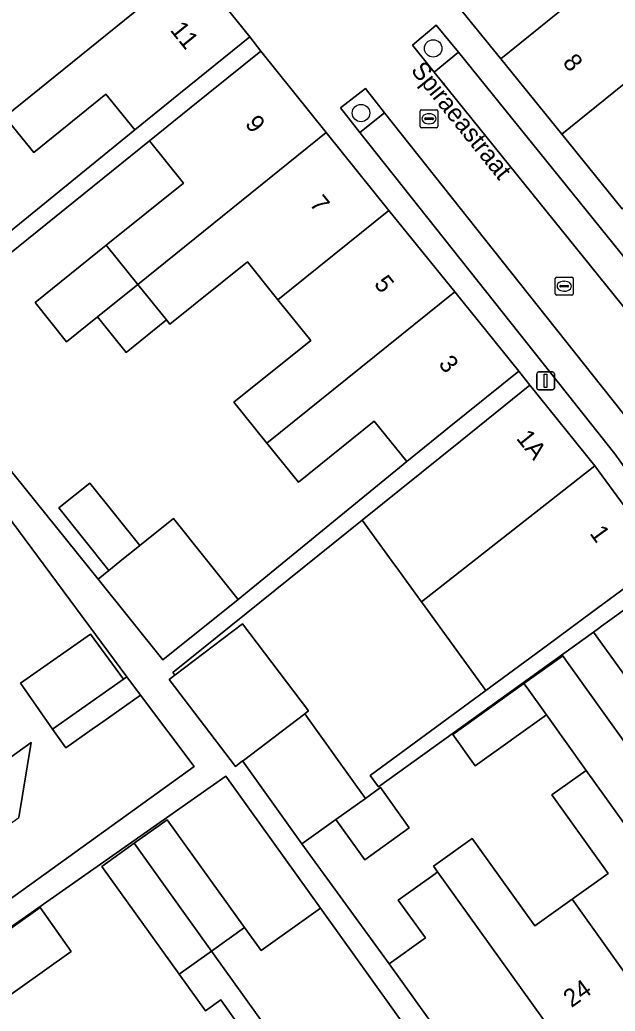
# Model space of a CAD drawing. Extents: x 161881 to 162523, y 381678 to 382381.
# Drawn here: x 162222.9 to 162256.2, y 381925.2 to 381980.8 of the extents above; entities that cross this region are included whole.
import ezdxf

# ---------------------------------------------------------------- set-up
doc = ezdxf.new("R2010")
doc.units = 0
for name, color, linetype in [('IMGEO_Boom', 7, 'Continuous'), ('IMGEO_Erf', 7, 'Continuous'), ('IMGEO_Groenvoorziening', 7, 'Continuous'), ('IMGEO_Kolk', 7, 'Continuous'), ('IMGEO_Lichtmast', 7, 'Continuous'), ('IMGEO_Openbare_ruimte_label', 7, 'Continuous'), ('IMGEO_Pand', 7, 'Continuous'), ('IMGEO_Pand_nummerreeks', 7, 'Continuous'), ('IMGEO_Parkeervlak_open', 7, 'Continuous'), ('IMGEO_Rijbaan_lokaal_open', 7, 'Continuous'), ('IMGEO_Voetpad_open', 7, 'Continuous')]:
    doc.layers.add(name, color=color, linetype=linetype)

msp = doc.modelspace()

# ---------------------------------------------------------------- linework, layer by layer
at = {"layer": 'IMGEO_Boom'}
for centre in [(162246.01, 381979.174), (162241.969, 381975.553)]:
    msp.add_circle(centre, 0.489, dxfattribs=at)
at = {"layer": 'IMGEO_Erf'}
for points in [[(162219.296, 381966.478), (162229.303, 381974.61), (162227.687, 381976.607), (162223.654, 381973.346), (162222.035, 381975.349)], [(162217.209, 381961.9), (162227.249, 381949.444), (162227.858, 381949.935), (162225.053, 381953.435), (162226.78, 381954.827), (162229.585, 381951.326), (162231.463, 381952.84), (162235.093, 381948.309), (162244.529, 381956.036), (162242.713, 381958.291), (162238.467, 381954.871), (162236.702, 381957.062), (162234.856, 381959.354), (162239.153, 381962.815), (162237.319, 381965.092), (162235.609, 381967.215), (162231.271, 381963.721), (162231.075, 381963.964), (162228.82, 381962.146), (162227.217, 381964.137), (162225.488, 381962.744), (162223.721, 381964.938), (162227.706, 381968.148), (162232.024, 381971.626), (162230.119, 381973.992), (162216.458, 381962.987)], [(162219.25, 381929.308), (162232.631, 381938.95), (162229.626, 381942.938), (162227.518, 381941.451), (162226.925, 381941.032), (162225.439, 381939.984), (162224.7, 381941.042), (162223.336, 381942.994), (162222.907, 381943.607), (162226.816, 381946.365), (162228.677, 381943.848), (162228.855, 381943.973), (162217.446, 381959.364)], [(162261.684, 381937.198), (162254.989, 381946.479), (162242.946, 381937.81), (162242.479, 381938.444), (162248.956, 381943.21), (162245.562, 381947.882), (162245.352, 381948.172), (162245.249, 381948.313), (162244.023, 381950), (162243.712, 381950.427), (162242.03, 381952.743), (162231.438, 381944.215), (162231.548, 381944.07), (162235.328, 381946.94), (162239.032, 381942.062), (162238.819, 381941.9), (162241.73, 381937.835), (162241.883, 381937.622), (162242.214, 381937.16), (162243.056, 381937.764), (162244.672, 381935.508), (162242.177, 381933.719), (162240.561, 381935.975), (162238.663, 381934.615), (162243.548, 381927.897), (162245.572, 381929.348), (162244.058, 381931.462), (162246.123, 381932.942), (162246.255, 381933.037), (162246.028, 381933.354), (162248.199, 381934.91), (162248.529, 381934.45), (162251.705, 381930.02), (162253.783, 381931.51), (162255.803, 381932.958), (162252.654, 381937.352), (162254.576, 381938.73), (162252.346, 381941.841), (162248.363, 381938.987), (162247.106, 381940.741), (162251.089, 381943.595), (162253.266, 381945.147), (162253.438, 381944.906), (162256.749, 381940.287)], [(162221.079, 381938.552), (162223.492, 381940.291), (162222.809, 381936.085)], [(162221.484, 381919.862), (162223.543, 381921.337), (162225.49, 381922.732), (162226.36, 381921.519), (162226.904, 381921.909), (162228.703, 381919.399), (162231.254, 381921.228), (162235.34, 381924.157), (162234.113, 381925.869), (162233.263, 381925.259), (162231.796, 381927.305), (162227.462, 381933.349), (162229.267, 381934.642), (162231.114, 381935.966), (162235.446, 381929.921), (162236.372, 381928.629), (162239.696, 381931.008), (162234.406, 381938.399), (162219.1, 381927.669)]]:
    msp.add_lwpolyline(points, dxfattribs=at)
msp.add_lwpolyline([(162221.38, 381925.484), (162219.634, 381927.948), (162224.002, 381931.042), (162225.747, 381928.578)], close=True, dxfattribs=at)
at = {"layer": 'IMGEO_Groenvoorziening'}
for points in [[(162246.074, 381977.838), (162247.432, 381978.966), (162246.175, 381980.481), (162244.861, 381979.365)], [(162241.902, 381974.46), (162243.291, 381975.571), (162242.214, 381976.929), (162240.825, 381975.85)]]:
    msp.add_lwpolyline(points, close=True, dxfattribs=at)
at = {"layer": 'IMGEO_Kolk'}
for p, q in [((162245.277, 381974.808), (162245.277, 381975.66)), ((162245.352, 381975.734), (162246.204, 381975.734)), ((162245.765, 381975.514), (162245.79, 381975.514)), ((162246.278, 381975.66), (162246.278, 381974.808)), ((162245.536, 381975.228), (162245.536, 381975.24)), ((162245.974, 381975.191), (162245.576, 381975.191)), ((162245.579, 381975.277), (162245.977, 381975.277)), ((162245.788, 381974.954), (162245.763, 381974.954)), ((162246.02, 381975.24), (162246.02, 381975.228)), ((162246.204, 381974.734), (162245.352, 381974.734)), ((162252.846, 381965.429), (162252.846, 381966.281)), ((162252.921, 381966.355), (162253.773, 381966.355)), ((162253.334, 381966.135), (162253.359, 381966.135)), ((162253.847, 381966.281), (162253.847, 381965.429)), ((162253.105, 381965.849), (162253.105, 381965.861)), ((162253.543, 381965.812), (162253.145, 381965.812)), ((162253.148, 381965.898), (162253.546, 381965.898)), ((162253.357, 381965.575), (162253.332, 381965.575)), ((162253.589, 381965.861), (162253.589, 381965.849)), ((162253.773, 381965.355), (162252.921, 381965.355))]:
    msp.add_line(p, q, dxfattribs=at)
for points in [[(162245.277, 381974.808), (162245.277, 381975.66)], [(162245.352, 381975.734), (162246.204, 381975.734)], [(162246.278, 381975.66), (162246.278, 381974.808)], [(162246.204, 381974.734), (162245.352, 381974.734)], [(162252.846, 381965.429), (162252.846, 381966.281)], [(162252.921, 381966.355), (162253.773, 381966.355)], [(162253.847, 381966.281), (162253.847, 381965.429)], [(162253.773, 381965.355), (162252.921, 381965.355)]]:
    msp.add_lwpolyline(points, dxfattribs=at)
for centre, radius, start, end in [((162245.354, 381975.658), 0.0765, 91.552, 178.448), ((162245.354, 381975.658), 0.0765, 91.552, 178.448), ((162246.202, 381975.658), 0.0765, 1.552, 88.448), ((162246.202, 381975.658), 0.0765, 1.552, 88.448), ((162245.576, 381975.237), 0.0403, 85.8775, 175.7526), ((162245.573, 381975.227), 0.0366, 178.938, 274.7102), ((162245.977, 381975.234), 0.043, 264.8664, 352.4533), ((162245.981, 381975.239), 0.0386, 1.7309, 96.639), ((162245.354, 381974.81), 0.0765, 181.552, 268.448), ((162245.354, 381974.81), 0.0765, 181.552, 268.448), ((162246.202, 381974.81), 0.0765, 271.552, 358.448), ((162246.202, 381974.81), 0.0765, 271.552, 358.448), ((162252.923, 381966.279), 0.0765, 91.552, 178.448), ((162252.923, 381966.279), 0.0765, 91.552, 178.448), ((162253.771, 381966.279), 0.0765, 1.552, 88.448), ((162253.771, 381966.279), 0.0765, 1.552, 88.448), ((162252.923, 381965.431), 0.0765, 181.552, 268.448), ((162252.923, 381965.431), 0.0765, 181.552, 268.448), ((162253.145, 381965.858), 0.0403, 85.8775, 175.7526), ((162253.142, 381965.848), 0.0366, 178.938, 274.7102), ((162253.546, 381965.855), 0.043, 264.8664, 352.4533), ((162253.55, 381965.86), 0.0386, 1.7309, 96.639), ((162253.771, 381965.431), 0.0765, 271.552, 358.448), ((162253.771, 381965.431), 0.0765, 271.552, 358.448)]:
    msp.add_arc(centre, radius, start, end, dxfattribs=at)
for centre, major_axis, ratio, start_param, end_param in [((162245.764, 381975.234), (-0.387, 0.002), 0.722429, 4.712389, 7.853982), ((162245.789, 381975.234), (-0.39, 0.002), 0.717154, 1.570796, 4.712389), ((162253.333, 381965.855), (-0.387, 0.002), 0.722429, 4.712389, 7.853982), ((162253.358, 381965.855), (-0.39, 0.002), 0.717154, 1.570796, 4.712389)]:
    msp.add_ellipse(centre, major_axis=major_axis, ratio=ratio, start_param=start_param, end_param=end_param, dxfattribs=at)
at = {"layer": 'IMGEO_Lichtmast'}
for p, q in [((162251.908, 381961.049), (162252.698, 381961.049)), ((162252.698, 381961.049), (162251.908, 381961.049)), ((162251.808, 381960.149), (162251.808, 381960.949)), ((162251.808, 381960.949), (162251.808, 381960.149)), ((162252.798, 381960.949), (162252.798, 381960.149)), ((162252.798, 381960.149), (162252.798, 381960.949)), ((162252.698, 381960.049), (162251.908, 381960.049)), ((162251.908, 381960.049), (162252.698, 381960.049))]:
    msp.add_line(p, q, dxfattribs=at)
msp.add_lwpolyline([(162252.228, 381960.924), (162252.378, 381960.924), (162252.378, 381960.174), (162252.228, 381960.174), (162252.228, 381960.924)], dxfattribs=at)
for centre, start, end in [((162251.908, 381960.949), 90, 180), ((162251.908, 381960.949), 90, 180), ((162252.698, 381960.949), 0, 90), ((162252.698, 381960.949), 360, 90), ((162251.908, 381960.149), 180, 270), ((162251.908, 381960.149), 180, 270), ((162252.698, 381960.149), 270, 0), ((162252.698, 381960.149), 270, 0)]:
    msp.add_arc(centre, 0.1, start, end, dxfattribs=at)
at = {"layer": 'IMGEO_Pand'}
for points in [[(162260.442, 381987.195), (162258.729, 381989.315), (162254.492, 381985.892), (162252.612, 381988.219), (162250.091, 381986.182), (162246.202, 381983.039), (162249.797, 381978.591)], [(162229.38, 381987.708), (162222.913, 381982.51), (162220.639, 381980.671), (162222.143, 381978.81), (162220.386, 381977.389), (162222.035, 381975.349), (162232.515, 381983.832)], [(162263.853, 381982.975), (162263.191, 381983.795), (162262.158, 381985.072), (162260.442, 381987.195), (162249.797, 381978.591), (162253.208, 381974.369), (162259.611, 381979.545)], [(162232.515, 381983.832), (162222.035, 381975.349), (162223.654, 381973.346), (162227.687, 381976.607), (162229.303, 381974.61), (162231.866, 381976.683), (162235.753, 381979.827)], [(162267.194, 381978.758), (162263.853, 381982.975), (162259.611, 381979.545), (162253.208, 381974.369), (162256.588, 381970.186)], [(162229.472, 381965.955), (162240.026, 381974.462), (162236.357, 381979.017), (162232.464, 381975.881), (162230.119, 381973.992), (162232.024, 381971.626), (162227.706, 381968.148)], [(162243.536, 381970.103), (162240.026, 381974.462), (162229.472, 381965.955), (162231.075, 381963.964), (162231.271, 381963.721), (162235.609, 381967.215), (162237.319, 381965.092)], [(162247.216, 381965.535), (162243.536, 381970.103), (162237.319, 381965.092), (162239.153, 381962.815), (162234.856, 381959.354), (162236.702, 381957.062)], [(162229.472, 381965.955), (162227.706, 381968.148), (162223.721, 381964.938), (162225.488, 381962.744), (162227.217, 381964.137)], [(162229.472, 381965.955), (162227.217, 381964.137), (162228.82, 381962.146), (162231.075, 381963.964)], [(162247.216, 381965.535), (162236.702, 381957.062), (162238.467, 381954.871), (162242.713, 381958.291), (162244.529, 381956.036), (162246.905, 381957.95), (162250.799, 381961.086)], [(162255.061, 381955.795), (162251.425, 381960.309), (162247.531, 381957.173), (162242.03, 381952.743), (162243.712, 381950.427), (162244.023, 381950), (162245.249, 381948.313), (162245.352, 381948.172)], [(162258.907, 381950.535), (162255.061, 381955.795), (162245.352, 381948.172), (162245.562, 381947.882), (162248.956, 381943.21), (162252.408, 381945.751), (162254.881, 381947.571)], [(162227.858, 381949.935), (162228.677, 381950.595), (162229.477, 381951.239), (162229.585, 381951.326), (162226.78, 381954.827), (162225.053, 381953.435)], [(162231.463, 381952.84), (162229.585, 381951.326), (162229.477, 381951.239), (162228.677, 381950.595), (162227.858, 381949.935), (162227.249, 381949.444), (162230.869, 381944.925), (162235.093, 381948.309)], [(162265.743, 381941.056), (162263.687, 381939.582), (162260.749, 381943.681), (162262.789, 381945.152), (162259.49, 381949.726), (162255.435, 381946.801), (162255.271, 381946.682), (162254.989, 381946.479), (162261.684, 381937.198), (162261.933, 381937.377), (162266.289, 381931.292), (162269.88, 381933.866), (162270.07, 381935.019)], [(162235.328, 381946.94), (162231.548, 381944.07), (162231.228, 381943.827), (162234.933, 381938.949), (162235.338, 381939.256), (162235.384, 381939.291), (162238.819, 381941.9), (162239.032, 381942.062)], [(162223.336, 381942.994), (162224.7, 381941.042), (162228.677, 381943.848), (162226.816, 381946.365), (162222.907, 381943.607)], [(162266.289, 381931.292), (162261.933, 381937.377), (162261.684, 381937.198), (162259.887, 381935.909), (162256.749, 381940.287), (162253.438, 381944.906), (162253.266, 381945.147), (162251.089, 381943.595), (162251.265, 381943.349), (162252.346, 381941.841), (162254.576, 381938.73), (162262.074, 381928.27)], [(162229.626, 381942.938), (162228.855, 381943.973), (162228.677, 381943.848), (162224.7, 381941.042), (162225.439, 381939.984), (162226.925, 381941.032), (162227.518, 381941.451)], [(162252.346, 381941.841), (162251.265, 381943.349), (162251.089, 381943.595), (162247.106, 381940.741), (162248.363, 381938.987)], [(162238.819, 381941.9), (162235.384, 381939.291), (162235.338, 381939.256), (162235.951, 381938.401), (162236.228, 381938.014), (162238.663, 381934.615), (162240.561, 381935.975), (162242.214, 381937.16), (162241.883, 381937.622), (162241.73, 381937.835)], [(162217.252, 381932.082), (162218.922, 381933.285), (162222.809, 381936.085), (162223.492, 381940.291), (162221.079, 381938.552), (162219.251, 381937.235), (162209.198, 381929.992), (162212.953, 381924.771), (162217.332, 381927.926), (162219.25, 381929.308)], [(162253.783, 381931.51), (162258.131, 381925.444), (162262.074, 381928.27), (162254.576, 381938.73), (162252.654, 381937.352), (162255.803, 381932.958)], [(162242.214, 381937.16), (162240.561, 381935.975), (162242.177, 381933.719), (162244.672, 381935.508), (162243.056, 381937.764)], [(162229.267, 381934.642), (162231.985, 381930.851), (162233.6, 381928.598), (162235.446, 381929.921), (162231.114, 381935.966)], [(162253.783, 381931.51), (162251.705, 381930.02), (162248.529, 381934.45), (162248.199, 381934.91), (162246.028, 381933.354), (162246.255, 381933.037), (162253.882, 381922.398), (162258.131, 381925.444)], [(162229.267, 381934.642), (162227.462, 381933.349), (162231.796, 381927.305), (162233.6, 381928.598), (162231.985, 381930.851)], [(162246.255, 381933.037), (162246.123, 381932.942), (162244.058, 381931.462), (162245.572, 381929.348), (162243.548, 381927.897), (162249.658, 381919.37), (162253.882, 381922.398)], [(162224.002, 381931.042), (162219.634, 381927.948), (162221.38, 381925.484), (162225.747, 381928.578)], [(162240.564, 381918.883), (162245.727, 381922.584), (162239.696, 381931.008), (162236.372, 381928.629), (162235.446, 381929.921), (162233.6, 381928.598)], [(162240.564, 381918.883), (162233.6, 381928.598), (162231.796, 381927.305), (162233.263, 381925.259), (162234.113, 381925.869), (162235.34, 381924.157), (162231.254, 381921.228), (162235.523, 381915.27)]]:
    msp.add_lwpolyline(points, close=True, dxfattribs=at)
at = {"layer": 'IMGEO_Parkeervlak_open'}
for points in [[(162247.432, 381978.966), (162246.074, 381977.838), (162260.754, 381959.631), (162262.184, 381960.692)], [(162243.291, 381975.571), (162241.902, 381974.46), (162249.437, 381964.96), (162256.181, 381956.455), (162264.255, 381945.235), (162269.9, 381937.391), (162271.344, 381938.429), (162265.697, 381946.277), (162257.599, 381957.53), (162250.83, 381966.065)]]:
    msp.add_lwpolyline(points, close=True, dxfattribs=at)
at = {"layer": 'IMGEO_Rijbaan_lokaal_open'}
for points in [[(162232.515, 381983.832), (162235.753, 381979.827), (162236.357, 381979.017), (162240.026, 381974.462), (162243.536, 381970.103), (162247.216, 381965.535), (162250.799, 381961.086), (162251.425, 381960.309), (162255.061, 381955.795), (162258.907, 381950.535)], [(162256.588, 381970.186), (162253.208, 381974.369), (162249.797, 381978.591), (162246.202, 381983.039)]]:
    msp.add_lwpolyline(points, dxfattribs=at)
for points in [[(162260.754, 381959.631), (162246.074, 381977.838), (162244.861, 381979.365), (162246.175, 381980.481), (162247.432, 381978.966), (162262.184, 381960.692), (162263.159, 381959.315), (162272.74, 381946.245), (162275.957, 381941.764), (162274.491, 381940.695), (162269.077, 381948.12), (162261.693, 381958.246)], [(162242.214, 381976.929), (162243.291, 381975.571), (162250.83, 381966.065), (162257.599, 381957.53), (162265.697, 381946.277), (162271.344, 381938.429), (162269.9, 381937.391), (162264.255, 381945.235), (162256.181, 381956.455), (162249.437, 381964.96), (162241.902, 381974.46), (162240.825, 381975.85)]]:
    msp.add_lwpolyline(points, close=True, dxfattribs=at)
at = {"layer": 'IMGEO_Voetpad_open'}
for points in [[(162232.464, 381975.881), (162236.357, 381979.017), (162235.753, 381979.827), (162231.866, 381976.683), (162229.303, 381974.61), (162219.296, 381966.478), (162219.353, 381966.408), (162217.015, 381964.491), (162213.809, 381968.401), (162213.676, 381968.547), (162213.015, 381967.971), (162216.458, 381962.987), (162230.119, 381973.992)], [(162254.989, 381946.479), (162255.271, 381946.682), (162255.435, 381946.801), (162259.49, 381949.726), (162258.907, 381950.535), (162254.881, 381947.571), (162252.408, 381945.751), (162248.956, 381943.21), (162242.479, 381938.444), (162242.946, 381937.81)]]:
    msp.add_lwpolyline(points, close=True, dxfattribs=at)
for points in [[(162249.658, 381919.37), (162243.548, 381927.897), (162238.663, 381934.615), (162236.228, 381938.014), (162235.951, 381938.401), (162235.338, 381939.256), (162234.933, 381938.949), (162231.228, 381943.827), (162231.548, 381944.07), (162231.438, 381944.215), (162242.03, 381952.743), (162247.531, 381957.173), (162251.425, 381960.309), (162250.799, 381961.086), (162246.905, 381957.95), (162244.529, 381956.036), (162235.093, 381948.309), (162230.869, 381944.925), (162227.249, 381949.444), (162217.209, 381961.9)], [(162217.446, 381959.364), (162228.855, 381943.973), (162229.626, 381942.938), (162232.631, 381938.95), (162219.25, 381929.308)], [(162219.1, 381927.669), (162234.406, 381938.399), (162239.696, 381931.008), (162245.727, 381922.584)]]:
    msp.add_lwpolyline(points, dxfattribs=at)

# ---------------------------------------------------------------- texts
at = {"layer": 'IMGEO_Openbare_ruimte_label'}
msp.add_text('Spiraeastraat', height=1, rotation=308.8298, dxfattribs=at).set_placement((162244.722, 381977.937))
at = {"layer": 'IMGEO_Pand_nummerreeks'}
for s, rotation, p in [('11', 308.9579, (162231.239, 381980.194)), ('8', 308.938, (162253.217, 381978.368)), ('9', 308.8487, (162235.436, 381974.933)), ('7', 308.8463, (162239.046, 381970.45)), ('5', 308.8487, (162242.657, 381965.967)), ('3', 308.8487, (162246.267, 381961.484)), ('1A', 308.8521, (162250.625, 381957.317)), ('1', 306.1706, (162254.736, 381952.004)), ('24', 35.6322, (162253.755, 381925.408))]:
    msp.add_text(s, height=1, rotation=rotation, dxfattribs=at).set_placement(p)

doc.saveas('drawing.dxf')
